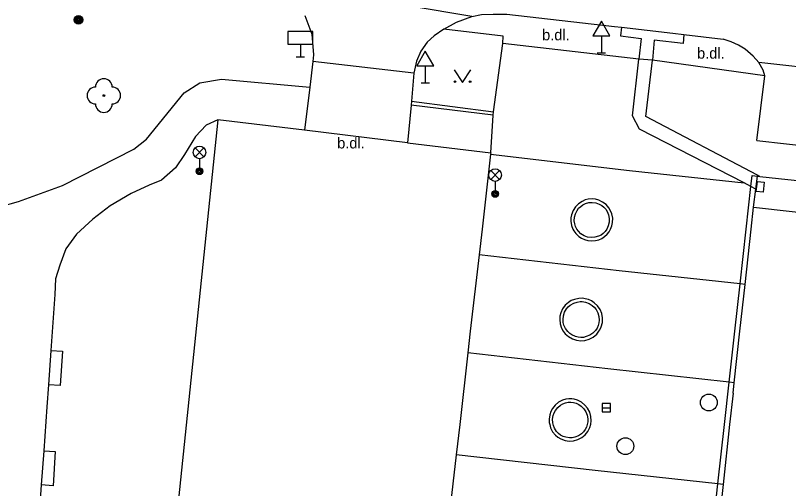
# Model space of a CAD drawing. Extents: x -595546 to -593986, y -1160845 to -1159202.
# Drawn here: x -594399.36 to -594353.3, y -1159964.84 to -1159936.66 of the extents above; entities that cross this region are included whole.
import ezdxf

# ---------------------------------------------------------------- set-up
doc = ezdxf.new("R2010")
doc.units = 0
for name, color, linetype in [('Level 22', 7, 'Continuous'), ('Level 25', 7, 'Continuous'), ('Level 27', 7, 'Continuous'), ('Level 33', 7, 'Continuous'), ('Level 34', 7, 'Continuous'), ('Level 36', 7, 'Continuous'), ('Specificka linie pasportu komunikaci', 7, 'Continuous'), ('TM - budovy zdene_ betonove - NP', 7, 'Continuous'), ('TM - budovy zdene_ betonove - VP', 7, 'Continuous'), ('TM - chodniky - VP', 7, 'Continuous'), ('TM - komunikace - VP', 7, 'Continuous'), ('TM - popis povrchu', 7, 'Continuous'), ('TM - rozhrani mezi zpev. plochami mezi sebou - VP', 7, 'Continuous'), ('TM - rozhrani ploch obecne - NP', 7, 'Continuous'), ('TM - rozhrani ploch obecne - VP', 7, 'Continuous')]:
    doc.layers.add(name, color=color, linetype=linetype)

msp = doc.modelspace()

# ---------------------------------------------------------------- linework, layer by layer
at = {"layer": 'Level 22'}
msp.add_circle((-594394.09, -1159941.43), 0.05, dxfattribs=at)
for centre, start, end in [((-594394.09, -1159940.93), 0, 180), ((-594394.59, -1159941.43), 90, 270), ((-594393.59, -1159941.43), 270, 90), ((-594394.09, -1159941.93), 180, 0)]:
    msp.add_arc(centre, 0.5, start, end, dxfattribs=at)
at = {"layer": 'Level 25'}
for radius in [0.25, 0.2, 0.15, 0.1, 0.05]:
    msp.add_circle((-594395.6, -1159936.92), radius, dxfattribs=at)
at = {"layer": 'Level 27'}
msp.add_line((-594364.4, -1159960.02), (-594363.9, -1159960.02), dxfattribs=at)
msp.add_lwpolyline([(-594364.4, -1159960.27), (-594363.9, -1159960.27), (-594363.9, -1159959.77), (-594364.4, -1159959.77)], close=True, dxfattribs=at)
for centre in [(-594358.05, -1159959.71), (-594363.02, -1159962.31)]:
    msp.add_circle(centre, 0.5, dxfattribs=at)
at = {"layer": 'Level 33'}
for p, q in [((-594388.655, -1159945.08), (-594388.125, -1159944.55)), ((-594388.655, -1159944.55), (-594388.125, -1159945.08)), ((-594388.39, -1159945.19), (-594388.39, -1159945.94)), ((-594371.045, -1159946.43), (-594370.515, -1159945.9)), ((-594371.045, -1159945.9), (-594370.515, -1159946.43)), ((-594370.78, -1159946.54), (-594370.78, -1159947.29))]:
    msp.add_line(p, q, dxfattribs=at)
for centre, radius in [((-594388.39, -1159944.815), 0.375), ((-594388.39, -1159945.94), 0.2), ((-594388.39, -1159945.94), 0.145), ((-594370.78, -1159946.165), 0.375), ((-594388.39, -1159945.94), 0.0876), ((-594370.78, -1159947.29), 0.2), ((-594370.78, -1159947.29), 0.145), ((-594370.78, -1159947.29), 0.0876)]:
    msp.add_circle(centre, radius, dxfattribs=at)
at = {"layer": 'Level 34'}
for p, q in [((-594364.45, -1159937.872), (-594364.45, -1159938.89)), ((-594382.38, -1159938.37), (-594382.38, -1159939.12)), ((-594364.7, -1159938.89), (-594364.2, -1159938.89)), ((-594382.63, -1159939.12), (-594382.13, -1159939.12)), ((-594374.94, -1159939.662), (-594374.94, -1159940.68)), ((-594375.19, -1159940.68), (-594374.69, -1159940.68))]:
    msp.add_line(p, q, dxfattribs=at)
for points in [[(-594364.95, -1159937.872), (-594363.95, -1159937.872), (-594364.45, -1159937.006)], [(-594383.13, -1159938.37), (-594381.63, -1159938.37), (-594381.63, -1159937.62), (-594383.13, -1159937.62)], [(-594375.44, -1159939.662), (-594374.44, -1159939.662), (-594374.94, -1159938.796)]]:
    msp.add_lwpolyline(points, close=True, dxfattribs=at)
at = {"layer": 'Level 36'}
msp.add_lwpolyline([(-594373.22, -1159939.9), (-594372.72, -1159940.65), (-594372.22, -1159939.9)], dxfattribs=at)
for centre in [(-594373.17, -1159940.6), (-594372.271, -1159940.6)]:
    msp.add_circle(centre, 0.05, dxfattribs=at)
at = {"layer": 'Specificka linie pasportu komunikaci'}
for points in [[(-594355.95, -1159946.63), (-594362.17, -1159943.44), (-594362.6, -1159942.64), (-594362.22, -1159939.26)], [(-594355.01, -1159946.25), (-594355.14, -1159946.18), (-594361.81, -1159942.68), (-594361.41, -1159939.33)], [(-594375.62, -1159940.09), (-594381.63, -1159939.4)], [(-594370.9, -1159942.6), (-594375.79, -1159942)], [(-594371.04, -1159944.84), (-594370.9, -1159942.6)], [(-594370.9, -1159942.6), (-594370.87, -1159942.4)], [(-594375.99, -1159944.24), (-594382.14, -1159943.49)], [(-594371.05, -1159944.93), (-594362.78, -1159945.89), (-594355.95, -1159946.63)], [(-594355.24, -1159947), (-594355.15, -1159946.23)], [(-594355.54, -1159946.84), (-594355.95, -1159946.63)], [(-594355.24, -1159947), (-594355.54, -1159946.84)], [(-594355.39, -1159948.08), (-594355.24, -1159947)], [(-594363.9, -1159949.38), (-594363.82, -1159949.19), (-594363.79, -1159948.99), (-594363.77, -1159948.73), (-594363.83, -1159948.48), (-594363.9, -1159948.3), (-594364, -1159948.12), (-594364.17, -1159947.92), (-594364.38, -1159947.77), (-594364.61, -1159947.66), (-594364.8, -1159947.61), (-594364.96, -1159947.59), (-594365.23, -1159947.61), (-594365.42, -1159947.65), (-594365.59, -1159947.73), (-594365.81, -1159947.88), (-594366, -1159948.06), (-594366.14, -1159948.28), (-594366.23, -1159948.53), (-594366.26, -1159948.72), (-594366.27, -1159948.91), (-594366.22, -1159949.17), (-594366.15, -1159949.38)], [(-594365.05, -1159949.89), (-594365.28, -1159949.86), (-594365.48, -1159949.78), (-594365.67, -1159949.66), (-594365.82, -1159949.51), (-594365.92, -1159949.38), (-594365.99, -1159949.23), (-594366.04, -1159949.07), (-594366.07, -1159948.9), (-594366.05, -1159948.68), (-594366, -1159948.47), (-594365.9, -1159948.27), (-594365.81, -1159948.14), (-594365.68, -1159948.03), (-594365.55, -1159947.93), (-594365.4, -1159947.86), (-594365.19, -1159947.8), (-594364.99, -1159947.79), (-594364.79, -1159947.81), (-594364.58, -1159947.89), (-594364.43, -1159947.97), (-594364.3, -1159948.07), (-594364.19, -1159948.2), (-594364.11, -1159948.33), (-594364.02, -1159948.53), (-594363.98, -1159948.75), (-594363.98, -1159948.97), (-594364.04, -1159949.19), (-594364.13, -1159949.38), (-594364.22, -1159949.52), (-594364.34, -1159949.64), (-594364.47, -1159949.74), (-594364.62, -1159949.81), (-594364.83, -1159949.87), (-594365.05, -1159949.89)], [(-594366.15, -1159949.38), (-594366.1, -1159949.48), (-594365.98, -1159949.64), (-594365.79, -1159949.82), (-594365.63, -1159949.93), (-594365.45, -1159950.01), (-594365.26, -1159950.07), (-594365.05, -1159950.09), (-594364.8, -1159950.07), (-594364.6, -1159950.02), (-594364.43, -1159949.94), (-594364.26, -1159949.83), (-594364.11, -1159949.69), (-594363.99, -1159949.55), (-594363.9, -1159949.38)], [(-594356.19, -1159952.65), (-594363.4, -1159951.87), (-594371.73, -1159950.91)], [(-594355.89, -1159952.69), (-594356.19, -1159952.65)], [(-594364.6, -1159955.47), (-594364.54, -1159955.38), (-594364.46, -1159955.2), (-594364.39, -1159954.94), (-594364.39, -1159954.67), (-594364.43, -1159954.41), (-594364.53, -1159954.17), (-594364.68, -1159953.95), (-594364.87, -1159953.77), (-594365.04, -1159953.66), (-594365.22, -1159953.58), (-594365.41, -1159953.53), (-594365.57, -1159953.5), (-594365.8, -1159953.51), (-594366.06, -1159953.57), (-594366.24, -1159953.64), (-594366.41, -1159953.75), (-594366.61, -1159953.92), (-594366.76, -1159954.14), (-594366.87, -1159954.38), (-594366.92, -1159954.57), (-594366.93, -1159954.77), (-594366.91, -1159955.03), (-594366.82, -1159955.29), (-594366.72, -1159955.47)], [(-594365.67, -1159955.84), (-594365.83, -1159955.82), (-594365.99, -1159955.78), (-594366.2, -1159955.69), (-594366.33, -1159955.6), (-594366.45, -1159955.48), (-594366.59, -1159955.3), (-594366.68, -1159955.11), (-594366.72, -1159954.94), (-594366.73, -1159954.77), (-594366.71, -1159954.55), (-594366.64, -1159954.34), (-594366.53, -1159954.14), (-594366.42, -1159954.02), (-594366.3, -1159953.91), (-594366.1, -1159953.8), (-594365.89, -1159953.73), (-594365.72, -1159953.7), (-594365.59, -1159953.7), (-594365.39, -1159953.73), (-594365.18, -1159953.81), (-594365, -1159953.93), (-594364.87, -1159954.04), (-594364.77, -1159954.17), (-594364.66, -1159954.37), (-594364.6, -1159954.58), (-594364.58, -1159954.8), (-594364.6, -1159954.97), (-594364.64, -1159955.13), (-594364.71, -1159955.28), (-594364.8, -1159955.42), (-594364.96, -1159955.58), (-594365.14, -1159955.71), (-594365.35, -1159955.79), (-594365.51, -1159955.83), (-594365.67, -1159955.84)], [(-594366.72, -1159955.47), (-594366.61, -1159955.62), (-594366.41, -1159955.79), (-594366.18, -1159955.92), (-594365.93, -1159956), (-594365.68, -1159956.04), (-594365.43, -1159956.01), (-594365.17, -1159955.94), (-594364.93, -1159955.81), (-594364.73, -1159955.64), (-594364.6, -1159955.47)], [(-594356.83, -1159958.5), (-594364.07, -1159957.71), (-594372.4, -1159956.75)], [(-594356.53, -1159958.54), (-594356.83, -1159958.5)], [(-594365.08, -1159961.01), (-594365.06, -1159960.8), (-594365.07, -1159960.54), (-594365.14, -1159960.29), (-594365.27, -1159960.05), (-594365.43, -1159959.86), (-594365.64, -1159959.69), (-594365.88, -1159959.57), (-594366.07, -1159959.52), (-594366.2, -1159959.5), (-594366.38, -1159959.5), (-594366.57, -1159959.52), (-594366.76, -1159959.58), (-594367, -1159959.7), (-594367.2, -1159959.87), (-594367.36, -1159960.07), (-594367.46, -1159960.25), (-594367.52, -1159960.44), (-594367.56, -1159960.7), (-594367.56, -1159960.9), (-594367.53, -1159961.02)], [(-594366.35, -1159961.82), (-594366.57, -1159961.78), (-594366.73, -1159961.73), (-594366.88, -1159961.65), (-594367.01, -1159961.55), (-594367.13, -1159961.43), (-594367.25, -1159961.24), (-594367.31, -1159961.09), (-594367.35, -1159960.93), (-594367.36, -1159960.7), (-594367.32, -1159960.49), (-594367.27, -1159960.33), (-594367.19, -1159960.18), (-594367.05, -1159960.01), (-594366.89, -1159959.87), (-594366.74, -1159959.79), (-594366.58, -1159959.73), (-594366.42, -1159959.7), (-594366.27, -1159959.7), (-594366.11, -1159959.72), (-594365.95, -1159959.76), (-594365.8, -1159959.83), (-594365.66, -1159959.92), (-594365.5, -1159960.08), (-594365.38, -1159960.26), (-594365.3, -1159960.47), (-594365.26, -1159960.68), (-594365.26, -1159960.86), (-594365.29, -1159961.02), (-594365.34, -1159961.18), (-594365.42, -1159961.32), (-594365.52, -1159961.46), (-594365.64, -1159961.57), (-594365.82, -1159961.69), (-594366.03, -1159961.77), (-594366.19, -1159961.81), (-594366.35, -1159961.82)], [(-594367.53, -1159961.02), (-594367.48, -1159961.22), (-594367.36, -1159961.45), (-594367.18, -1159961.65), (-594367.04, -1159961.78), (-594366.86, -1159961.88), (-594366.61, -1159961.97), (-594366.36, -1159962.01), (-594366.11, -1159962), (-594365.85, -1159961.92), (-594365.61, -1159961.8), (-594365.41, -1159961.63), (-594365.25, -1159961.43), (-594365.14, -1159961.19), (-594365.08, -1159961.01)], [(-594357.51, -1159964.56), (-594364.82, -1159963.77), (-594373.1, -1159962.82)], [(-594357.2, -1159964.6), (-594357.51, -1159964.56)]]:
    msp.add_lwpolyline(points, dxfattribs=at)
at = {"layer": 'TM - budovy zdene_ betonove - NP'}
for points in [[(-594355.53, -1159949.38), (-594355.39, -1159948.08)], [(-594355.39, -1159948.08), (-594343.15, -1159949.45)], [(-594355.89, -1159952.69), (-594355.53, -1159949.38)], [(-594356.2, -1159955.47), (-594355.89, -1159952.69)], [(-594356.53, -1159958.54), (-594356.2, -1159955.47)], [(-594356.6, -1159959.15), (-594356.53, -1159958.54)], [(-594356.6, -1159959.15), (-594356.81, -1159961.02)], [(-594356.81, -1159961.02), (-594357.2, -1159964.6)], [(-594357.2, -1159964.6), (-594357.52, -1159967.49)]]:
    msp.add_lwpolyline(points, dxfattribs=at)
at = {"layer": 'TM - budovy zdene_ betonove - VP'}
for points in [[(-594355.54, -1159946.84), (-594355.47, -1159946.2)], [(-594355.47, -1159946.2), (-594355.15, -1159946.23)], [(-594355.15, -1159946.23), (-594355.01, -1159946.25)], [(-594355.01, -1159946.25), (-594342.94, -1159947.55)], [(-594355.82, -1159949.38), (-594355.54, -1159946.84)], [(-594356.19, -1159952.65), (-594355.82, -1159949.38)], [(-594356.5, -1159955.47), (-594356.19, -1159952.65)], [(-594356.83, -1159958.5), (-594356.5, -1159955.47)], [(-594357.11, -1159961.02), (-594356.83, -1159958.5)], [(-594357.51, -1159964.56), (-594357.11, -1159961.02)], [(-594357.83, -1159967.49), (-594357.51, -1159964.56)]]:
    msp.add_lwpolyline(points, dxfattribs=at)
at = {"layer": 'TM - chodniky - VP'}
for points in [[(-594370.33, -1159938.33), (-594370.31, -1159937.9), (-594373.83, -1159937.48)], [(-594370.87, -1159942.4), (-594370.33, -1159938.33)], [(-594392.31, -1159944.63), (-594391.55, -1159944.03), (-594389.31, -1159941.27), (-594388.37, -1159940.68), (-594387.08, -1159940.45), (-594381.81, -1159940.94)], [(-594375.77, -1159941.76), (-594370.87, -1159942.4)], [(-594387.3, -1159942.87), (-594387.99, -1159943.19), (-594388.62, -1159943.86), (-594389.29, -1159944.94), (-594389.82, -1159945.74), (-594390.65, -1159946.46), (-594391.38, -1159946.76), (-594392.46, -1159947.27), (-594393.71, -1159948), (-594394.75, -1159948.79), (-594395.71, -1159949.69), (-594396.35, -1159950.56), (-594396.71, -1159951.54), (-594396.96, -1159952.35), (-594397, -1159953.27)], [(-594396.55, -1159946.78), (-594392.31, -1159944.63)], [(-594408.37, -1159948.76), (-594406.32, -1159948.73), (-594404.17, -1159948.63), (-594402.7, -1159948.48), (-594401.51, -1159948.3), (-594400.32, -1159948.05), (-594399.18, -1159947.74), (-594396.55, -1159946.78)], [(-594397, -1159953.27), (-594397.24, -1159956.61)], [(-594397.24, -1159956.61), (-594397.39, -1159958.65)], [(-594397.39, -1159958.65), (-594397.48, -1159959.97)], [(-594397.48, -1159959.97), (-594397.67, -1159962.58)], [(-594397.67, -1159962.58), (-594397.75, -1159963.61), (-594397.82, -1159964.62)], [(-594397.82, -1159964.62), (-594398.1, -1159968.75)]]:
    msp.add_lwpolyline(points, dxfattribs=at)
at = {"layer": 'TM - komunikace - VP'}
for points in [[(-594372.17, -1159936.72), (-594371.59, -1159936.61), (-594370.9, -1159936.58)], [(-594370.9, -1159936.58), (-594370.09, -1159936.58), (-594363.67, -1159937.32), (-594363.26, -1159937.35)], [(-594382.11, -1159936.66), (-594381.7, -1159937.78), (-594381.59, -1159939), (-594381.63, -1159939.4)], [(-594373.83, -1159937.48), (-594373.08, -1159937.05), (-594372.17, -1159936.72)], [(-594373.83, -1159937.48), (-594374.42, -1159937.87), (-594374.82, -1159938.25), (-594375.2, -1159938.79), (-594375.46, -1159939.38), (-594375.62, -1159940.09)], [(-594363.26, -1159937.35), (-594360.19, -1159937.72), (-594359.53, -1159937.79)], [(-594359.53, -1159937.79), (-594357.19, -1159938.07)], [(-594355.07, -1159939.46), (-594355.4, -1159939.08), (-594355.88, -1159938.67), (-594356.29, -1159938.42), (-594356.71, -1159938.23), (-594357.19, -1159938.07)], [(-594381.63, -1159939.4), (-594381.81, -1159940.94)], [(-594354.71, -1159940.25), (-594354.81, -1159939.91), (-594355.07, -1159939.46)], [(-594375.62, -1159940.09), (-594375.77, -1159941.76)], [(-594355.19, -1159944.11), (-594354.71, -1159940.25)], [(-594381.81, -1159940.94), (-594382.14, -1159943.49)], [(-594375.79, -1159942), (-594375.99, -1159944.24)], [(-594375.77, -1159941.76), (-594375.79, -1159942)], [(-594387.3, -1159942.87), (-594391.97, -1159987.87)], [(-594382.14, -1159943.49), (-594387.3, -1159942.87)], [(-594375.99, -1159944.24), (-594371.04, -1159944.84)], [(-594355.19, -1159944.11), (-594342.82, -1159945.5)], [(-594371.04, -1159944.84), (-594371.05, -1159944.93)], [(-594371.05, -1159944.93), (-594371.56, -1159949.38)], [(-594371.56, -1159949.38), (-594371.73, -1159950.91)], [(-594371.73, -1159950.91), (-594372.26, -1159955.47)], [(-594372.26, -1159955.47), (-594372.4, -1159956.75)], [(-594372.4, -1159956.75), (-594372.89, -1159961.02)], [(-594372.89, -1159961.02), (-594373.1, -1159962.82)], [(-594373.1, -1159962.82), (-594373.63, -1159967.49)]]:
    msp.add_lwpolyline(points, dxfattribs=at)
at = {"layer": 'TM - rozhrani mezi zpev. plochami mezi sebou - VP'}
for points in [[(-594372.17, -1159936.72), (-594383.42, -1159934.82)], [(-594363.26, -1159937.35), (-594363.32, -1159937.88), (-594362.07, -1159938.04), (-594362.22, -1159939.26)], [(-594359.53, -1159937.79), (-594359.57, -1159938.32), (-594361.3, -1159938.14), (-594361.41, -1159939.33)], [(-594362.22, -1159939.26), (-594370.33, -1159938.33)], [(-594354.71, -1159940.25), (-594361.41, -1159939.33)], [(-594342.27, -1159940.9), (-594355.07, -1159939.46)]]:
    msp.add_lwpolyline(points, dxfattribs=at)
at = {"layer": 'TM - rozhrani ploch obecne - NP'}
for points in [[(-594355.22, -1159947.14), (-594355.15, -1159946.54), (-594354.75, -1159946.58)], [(-594354.75, -1159946.58), (-594354.82, -1159947.18), (-594355.22, -1159947.14)]]:
    msp.add_lwpolyline(points, dxfattribs=at)
at = {"layer": 'TM - rozhrani ploch obecne - VP'}
for points in [[(-594361.41, -1159939.33), (-594362.22, -1159939.26)], [(-594397.24, -1159956.61), (-594396.56, -1159956.66), (-594396.69, -1159958.7), (-594397.39, -1159958.65)], [(-594397.67, -1159962.58), (-594396.98, -1159962.63), (-594397.11, -1159964.67), (-594397.82, -1159964.62)]]:
    msp.add_lwpolyline(points, dxfattribs=at)

# ---------------------------------------------------------------- texts
at = {"layer": 'TM - popis povrchu'}
for p in [(-594367.98, -1159938.14), (-594358.75, -1159939.23), (-594380.19, -1159944.58)]:
    msp.add_text('b.dl.', height=0.65, dxfattribs=at).set_placement(p)

doc.saveas('drawing.dxf')
